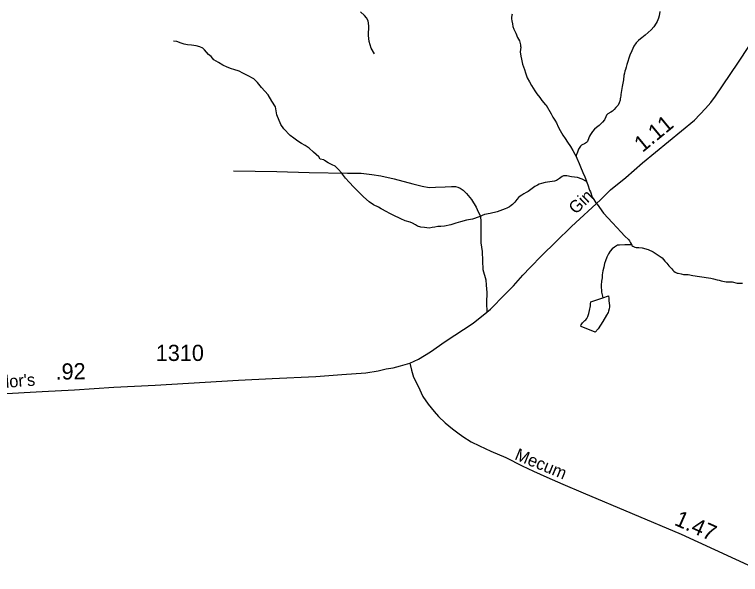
# Model space of a CAD drawing. Extents: x 2220236 to 2384410, y 720751 to 894131.
# Drawn here: x 2261721 to 2267338, y 819498 to 823830 of the extents above; entities that cross this region are included whole.
import ezdxf

# ---------------------------------------------------------------- set-up
doc = ezdxf.new("R2010")
doc.units = 0
for name, color, linetype in [('Exist Hydrographic Misc Water Feature', 7, 'Continuous'), ('Exist Hydrographic Pond Under 1500 Sq Ft', 7, 'Continuous'), ('Exist Road Non-System Type 51', 7, 'Continuous'), ('Exist Road Secondary Mileage Hundredths English Label', 7, 'Continuous'), ('Exist Road Secondary Type 51 Attributed', 7, 'Continuous'), ('Exist Road Secondary Type 51 Label', 7, 'Continuous'), ('Exist Road Secondary Type 51 Number Label', 7, 'Continuous')]:
    doc.layers.add(name, color=color, linetype=linetype)

msp = doc.modelspace()

# ---------------------------------------------------------------- linework, layer by layer
at = {"layer": 'Exist Hydrographic Misc Water Feature'}
for points in [[(2266714.8, 823854.5), (2266707.5, 823818.5), (2266703.8, 823800.6), (2266693.8, 823776.2), (2266685.9, 823762.3), (2266666, 823735.8), (2266646.5, 823711.6), (2266622.8, 823689.8), (2266601, 823668.9), (2266575, 823649.1), (2266565.1, 823642.7), (2266549, 823629), (2266531.3, 823610.6), (2266511.7, 823584.8), (2266496.2, 823548.1), (2266482.4, 823516.5), (2266458.9, 823443.9), (2266453.3, 823423.7), (2266447.3, 823405.7), (2266443.4, 823391.7), (2266439.5, 823375.4), (2266435.8, 823357.4), (2266431.9, 823325.7), (2266422.6, 823273.4), (2266415.1, 823227.6), (2266413.1, 823211.3), (2266411, 823201.5), (2266409.4, 823191.7), (2266407.5, 823177.6), (2266405.7, 823167.8), (2266399.7, 823147.6), (2266391.8, 823129.7), (2266374, 823109.4), (2266359.9, 823095), (2266346.5, 823083.1), (2266334.5, 823075.1), (2266310.6, 823061.5), (2266301.6, 823050.2), (2266294.7, 823038.3), (2266284.4, 823013.9), (2266269.3, 822996.1), (2266243.2, 822972.1), (2266223.2, 822956.1), (2266208.8, 822942.3), (2266192, 822925.6), (2266176.1, 822901.3), (2266170, 822889), (2266164.4, 822875.3), (2266162.3, 822867.2), (2266157.8, 822856.4), (2266152.7, 822847.7), (2266146, 822839.6), (2266138.7, 822834.8), (2266130.7, 822830.7), (2266116.8, 822824.5), (2266106.5, 822818.1), (2266098.8, 822811.1), (2266089.3, 822796.5), (2266085.2, 822788.4), (2266075.9, 822764), (2266071.4, 822752.6), (2266069.6, 822746.7), (2266065.5, 822736.3), (2266065, 822732.1)], [(2265569.9, 823832.3), (2265567.8, 823824.1), (2265566.1, 823807.7), (2265567.2, 823796.9), (2265568.5, 823779.8), (2265572.6, 823758.4), (2265577.1, 823737), (2265584.9, 823716.2), (2265599, 823686.4), (2265613.4, 823652.6), (2265627.7, 823626.7), (2265635.8, 823594.7), (2265636, 823584.9), (2265638.1, 823576.6), (2265632.4, 823540.7), (2265637, 823506.8), (2265642.7, 823484.7), (2265651.5, 823446.8), (2265665.7, 823404.5), (2265673.7, 823379.1), (2265688.3, 823339.4), (2265704.7, 823309.6), (2265720.9, 823281.4), (2265745.3, 823239.9), (2265761.2, 823215.6), (2265785.8, 823188.2), (2265801.8, 823165.6), (2265830, 823132.2), (2265834.1, 823128.2), (2265872.8, 823062.4), (2265887, 823036.9), (2265901.3, 823012.6), (2265913.3, 822991), (2265927.4, 822961.2), (2265941.9, 822931.4), (2265962.2, 822897.5), (2265980.3, 822869.9), (2266000.4, 822841.6), (2266022.7, 822810), (2266039.4, 822777.9), (2266055.6, 822750.3), (2266065, 822732.1)], [(2263418.9, 823404.5), (2263400.7, 823410.4), (2263366.8, 823421.9), (2263332.7, 823437.4), (2263298.4, 823459.4), (2263262.1, 823480.5), (2263241.9, 823504.9), (2263221.9, 823520.7), (2263189.5, 823556.8), (2263177.3, 823568.6), (2263153.6, 823579.5), (2263127.2, 823587.6), (2263091.2, 823593.3), (2263059.1, 823595.6), (2263033, 823599.4), (2263009.2, 823608.8), (2262977, 823620.3), (2262950.8, 823624.1)], [(2266146.3, 822538.5), (2266113.2, 822554.9), (2266077.1, 822568.8), (2266029, 822573.7), (2265993.1, 822582), (2265971.1, 822583.1), (2265967.1, 822581.6), (2265959.2, 822577.8), (2265937.2, 822560.9), (2265913.6, 822546.6), (2265897.4, 822540.4), (2265863.5, 822534.5), (2265827.7, 822530.3), (2265797.7, 822523.7), (2265779.8, 822517.6), (2265765.9, 822509.6), (2265745.7, 822499.2), (2265726.3, 822483.2), (2265704, 822468.9), (2265694.4, 822460.9), (2265680.4, 822453), (2265662.5, 822442.9), (2265646.5, 822432.4), (2265632.6, 822424.5), (2265620.9, 822414.2), (2265606.8, 822398.1), (2265591.3, 822377.8), (2265573.5, 822360.1), (2265563.5, 822352.1), (2265549.6, 822341.9), (2265529.7, 822331.5), (2265517.4, 822327.8), (2265456, 822304.5), (2265400.2, 822289.9), (2265358.1, 822281.9), (2265316.4, 822265.4), (2265264.5, 822246.8), (2265216.8, 822238.9), (2265172.6, 822226.7), (2265134.7, 822216), (2265096.7, 822203.7), (2265047.3, 822193.2), (2265019, 822190.5), (2264997, 822191), (2264972.9, 822184), (2264953.2, 822182.1), (2264929.5, 822178.3), (2264911.5, 822179.6), (2264893.5, 822181.7), (2264865.1, 822185.5), (2264839, 822193.3), (2264823.1, 822202.8), (2264798.8, 822214.8), (2264780.9, 822222.4), (2264742.8, 822234.6), (2264710.6, 822250.1), (2264650.5, 822277.5), (2264620.3, 822292.9), (2264602.5, 822303.1), (2264558, 822326.4), (2264538, 822340.6), (2264498, 822357.8), (2264465.7, 822379.8), (2264421.2, 822419.4), (2264384.9, 822455.2), (2264346.7, 822494.7), (2264310.4, 822532.2), (2264282.2, 822564), (2264249.6, 822605.6), (2264227.2, 822631.7), (2264201.1, 822657.5), (2264179.4, 822667.1), (2264147.2, 822683.2), (2264118.7, 822701.2), (2264112.9, 822706.9), (2264084.8, 822710.7), (2264074.4, 822730), (2264034.1, 822765.9), (2264000, 822795.5), (2263969.9, 822817.4), (2263942, 822831.1), (2263913.5, 822848.8), (2263881.2, 822872.4), (2263853.1, 822894.3), (2263805, 822946.1), (2263780.4, 822979.4), (2263749.8, 823053.2), (2263739.3, 823115.8), (2263712.6, 823158.9), (2263682.5, 823208.8), (2263631.9, 823266.2), (2263601.5, 823303.9), (2263571.6, 823331.4), (2263523.2, 823357), (2263486.9, 823376.8), (2263459, 823390.5), (2263418.9, 823404.5)], [(2266065, 822732.1), (2266071.6, 822718.2), (2266088.2, 822678.4), (2266100.4, 822651), (2266116.9, 822606.4), (2266133.3, 822573.2), (2266145.4, 822541.1), (2266146.3, 822538.5)], [(2266146.3, 822538.5), (2266155.6, 822511.4), (2266170.2, 822471.8), (2266176.2, 822459.2), (2266190.4, 822417.2), (2266202.5, 822399.6), (2266218.7, 822374), (2266229, 822363.9), (2266277.7, 822294), (2266348, 822218.8), (2266414.7, 822145.3), (2266441, 822117.5), (2266473.5, 822085.6), (2266479.5, 822078.3), (2266487.7, 822062.4), (2266493.7, 822050.1), (2266496.3, 822046.8)], [(2266496.3, 822046.8), (2266467.8, 822048), (2266443.8, 822047.9), (2266401.8, 822045.5), (2266385.7, 822044.8), (2266361.8, 822030.6), (2266344.1, 822017.2), (2266328.3, 821998.5), (2266316.4, 821978.4), (2266302.4, 821952.4), (2266293, 821924.7), (2266285, 821902.6), (2266279.5, 821874.2), (2266273.4, 821848.1), (2266267.8, 821816), (2266266.3, 821792.4), (2266262.5, 821766.3), (2266260.6, 821735.8), (2266258.9, 821720.4), (2266261, 821694.2), (2266261.1, 821681.7), (2266267.5, 821660.2), (2266269.3, 821650.4), (2266272, 821638.2)], [(2266496.3, 822046.8), (2266497.9, 822044.1), (2266503.6, 822038.5), (2266509.8, 822034.1), (2266519.9, 822030.6), (2266529.6, 822026.4), (2266552, 822028.3), (2266575.8, 822024.5), (2266624.1, 822011.4), (2266662.1, 821994.2), (2266694.2, 821973.8), (2266730.7, 821946.8), (2266752.8, 821922.4), (2266768.9, 821905), (2266783.2, 821885.1), (2266797.1, 821873.3), (2266805.4, 821863.3), (2266815.3, 821851.6), (2266821.4, 821844.9), (2266833.4, 821837.1), (2266847.7, 821829.6), (2266855.8, 821827.8), (2266877.7, 821824.1), (2266897.6, 821819.4), (2266931.7, 821818), (2266967.6, 821810.7), (2267021.6, 821803), (2267107.9, 821789.8), (2267129.8, 821786), (2267155.9, 821778), (2267171.9, 821774.4), (2267187.9, 821770.7), (2267214, 821764.6), (2267228, 821761.1), (2267241.8, 821760.8), (2267259.8, 821761.1), (2267273.9, 821760.8), (2267312.1, 821751.8), (2267352.1, 821750.3)]]:
    msp.add_lwpolyline(points, dxfattribs=at)
at = {"layer": 'Exist Hydrographic Pond Under 1500 Sq Ft'}
msp.add_lwpolyline([(2266272, 821638.2), (2266315.3, 821652.7), (2266319.8, 821632.9), (2266320, 821612.6), (2266322, 821598.4), (2266324.2, 821576.4), (2266324, 821568.9), (2266322.4, 821554.1), (2266316.1, 821536.2), (2266312.6, 821524.8), (2266300.7, 821504.7), (2266273.1, 821456.1), (2266255.5, 821427.6), (2266235.9, 821399.5), (2266214, 821373.7), (2266103.7, 821417), (2266101.8, 821418.6), (2266105.6, 821428.4), (2266115.5, 821444.6), (2266121.5, 821451), (2266127.5, 821456.5), (2266133.2, 821462.9), (2266140.9, 821468.7), (2266149.3, 821477.4), (2266156.8, 821493), (2266164.5, 821517.4), (2266168.6, 821540.9), (2266175.9, 821575.2), (2266178.2, 821591.6), (2266179.8, 821607.3), (2266272, 821638.2)], dxfattribs=at)
at = {"layer": 'Exist Road Non-System Type 51'}
for points in [[(2264506.6, 823525), (2264479.1, 823570.3), (2264465.3, 823621.5), (2264459.4, 823666.8), (2264461.4, 823741.6), (2264457.4, 823780.9), (2264443.7, 823804.6), (2264429.9, 823822.3), (2264398.4, 823849.8)], [(2263414.7, 822621.4), (2263751.1, 822615.5), (2264001, 822607.6), (2264298.1, 822601.7), (2264402.4, 822601.7), (2264485, 822591.9), (2264555.8, 822582), (2264658.1, 822558.4), (2264803.7, 822521), (2264874.5, 822501.3), (2264927.7, 822491.5), (2264978.8, 822493.4), (2265053.6, 822497.4), (2265102.8, 822499.3), (2265132.3, 822499.3), (2265151, 822495.4), (2265167.7, 822485.5), (2265193.3, 822469.8), (2265218.8, 822444.2), (2265256.2, 822398.9), (2265291.6, 822339.9), (2265309.3, 822302.5), (2265325.1, 822269), (2265328, 822225.7), (2265328, 822141), (2265328, 822064.3), (2265338.8, 821997.3), (2265342.8, 821924.5), (2265344.7, 821857.5), (2265366.4, 821776.8), (2265369.3, 821735.5), (2265375.2, 821678.4), (2265371.3, 821599.6), (2265375.1, 821527.2)]]:
    msp.add_lwpolyline(points, dxfattribs=at)
at = {"layer": 'Exist Road Secondary Type 51 Attributed'}
for points in [[(2264778.6, 821132.7), (2264847, 821162.6), (2264939.5, 821219.7), (2265053.7, 821299.8), (2265270, 821442.2), (2265375.1, 821527.2), (2265403.8, 821550.4), (2265514.9, 821664.6), (2265581.8, 821731.5), (2265652.6, 821814.2), (2265710.1, 821873.6), (2265801.2, 821966.5), (2265910.1, 822071.4), (2266029, 822190.5), (2266254.7, 822397), (2266332.2, 822473.1), (2266451.2, 822570.2), (2266580.2, 822681.5), (2266980.8, 823013.1), (2267067.9, 823103.9), (2267109.4, 823150.2), (2267143, 823198.5), (2267318.1, 823454.1), (2267503, 823735.7)], [(2259962.3, 820814.3), (2260057, 820806.7), (2260689.7, 820844.6), (2261933.6, 820912.8), (2262186.1, 820925.5), (2262489.2, 820948.2), (2262807.9, 820962.7), (2263454, 821001.3), (2263713.1, 821013.3), (2264052.8, 821030.4), (2264252.4, 821044.3), (2264438.9, 821056.9), (2264535.2, 821072.3), (2264596.6, 821087.9), (2264649.8, 821097.3), (2264707.7, 821112.6), (2264778.6, 821132.7)], [(2264778.6, 821132.7), (2264791.3, 821079.6), (2264807.7, 821024), (2264843, 820955.8), (2264880.9, 820874.9), (2264921.3, 820814.3), (2264966.8, 820758.7), (2265002.2, 820720.8), (2265052.7, 820670.2), (2265108.2, 820624.7), (2265151.2, 820594.4), (2265189.1, 820564.1), (2265253.5, 820523.6), (2265319.1, 820493.3), (2265405, 820452.9), (2265521.2, 820402.3), (2265647.4, 820339.2), (2265735.8, 820296.2), (2265839.3, 820249.5), (2265963.1, 820197.6), (2266119.7, 820129.4), (2266879.9, 819811), (2267556.1, 819497.9)]]:
    msp.add_lwpolyline(points, dxfattribs=at)

# ---------------------------------------------------------------- texts
at = {"layer": 'Exist Road Secondary Mileage Hundredths English Label'}
for s, rotation, p in [('1.11', 39.5103, (2266579.6, 822758.7)), ('.92', 1.0346, (2262039.7, 821004.6)), ('1.47', 336.2042, (2266818.3, 819883.8))]:
    msp.add_text(s, height=125, rotation=rotation, dxfattribs=at).set_placement(p)
at = {"layer": 'Exist Road Secondary Type 51 Label'}
for s, rotation, p in [('Gin', 43.6816, (2266062.7, 822279.4)), ("Taylor's", 4.2986, (2261444, 820926.1)), ('Mecum', 337.5838, (2265583.9, 820390.3))]:
    msp.add_text(s, height=95, rotation=rotation, dxfattribs=at).set_placement(p)
at = {"layer": 'Exist Road Secondary Type 51 Number Label'}
msp.add_text('1310', height=125, dxfattribs=at).set_placement((2262814.1, 821149.7))

doc.saveas('drawing.dxf')
